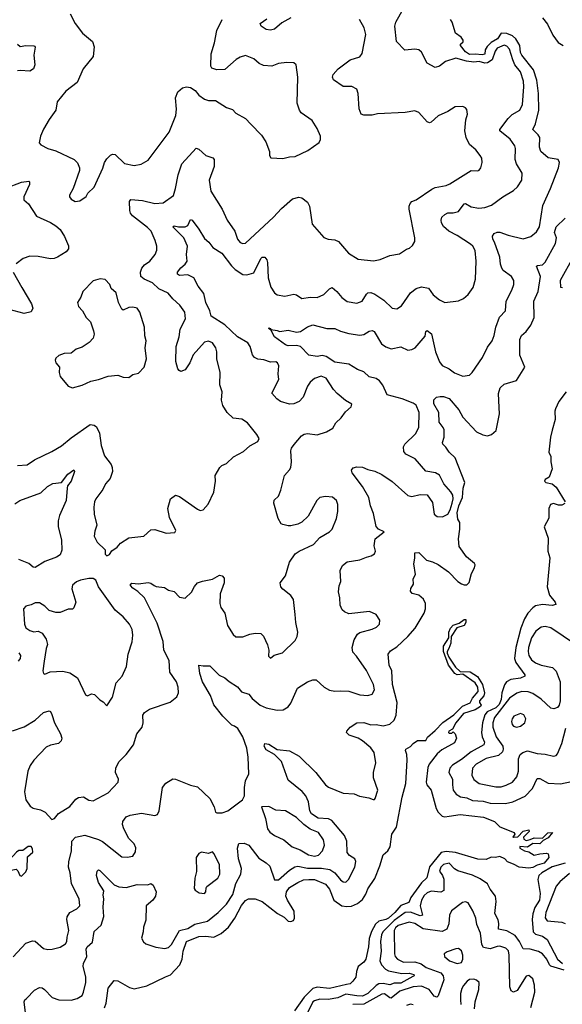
# Model space of a CAD drawing. Extents: x 2133461 to 2293071, y 753526 to 916327.
# Tile 270 of 459: x 2221821 to 2225769, y 858847 to 866013. Entities that reach past the tile are written whole.
import ezdxf

# ---------------------------------------------------------------- set-up
doc = ezdxf.new("R2010")
doc.units = 0

msp = doc.modelspace()

# ---------------------------------------------------------------- linework, layer by layer
at = {"layer": '0CON10XD'}
for points in [[(2221768.1, 860838.1), (2221855, 860866.2), (2221933.5, 860915), (2221995, 860970), (2222035, 860983.3), (2222045, 860977.5), (2222055, 860956.7), (2222075.5, 860895), (2222119.4, 860815), (2222126.9, 860785), (2222124.3, 860765), (2222104.6, 860745.4), (2222045, 860733.6), (2222015, 860718.8), (2221923.6, 860625), (2221897.3, 860585), (2221880.4, 860545), (2221855.6, 860395), (2221865.6, 860335), (2221898.8, 860288.8), (2221918.8, 860275), (2221972.1, 860262.1), (2222006.7, 860245), (2222055, 860193.3), (2222075, 860200), (2222103.6, 860236.4), (2222185, 860288.1), (2222230.2, 860339.8), (2222248.3, 860351.7), (2222285, 860357.8), (2222325, 860334.2), (2222355, 860329.2), (2222464.2, 860385.8), (2222538, 860465), (2222539.2, 860485), (2222519.4, 860535), (2222521.1, 860568.9), (2222544.3, 860615), (2222595.4, 860664.6), (2222650, 860735), (2222674.4, 860815), (2222711.4, 860865), (2222719.4, 860895), (2222717.5, 860952.5), (2222728.9, 860971.1), (2222765, 860994.3), (2222915, 861047.5), (2222964, 861085), (2222975.6, 861115), (2222974.4, 861155), (2222961.5, 861195), (2222913.5, 861265), (2222909.4, 861349.4), (2222870.6, 861425), (2222865, 861486.7), (2222821.8, 861621.8), (2222728.5, 861805), (2222680.8, 861850.8), (2222644.4, 861875), (2222628.1, 861895), (2222627.5, 861905), (2222637.8, 861912.2), (2222685, 861908.6), (2222755, 861917.1), (2222775, 861912.9), (2222798.8, 861895), (2222815, 861887.5), (2222875, 861881.2), (2222905, 861862), (2222945, 861851.2), (2222985, 861811.2), (2223025, 861803.8), (2223072.4, 861847.6), (2223092.2, 861887.8), (2223115, 861914.2), (2223152.1, 861927.9), (2223225, 861942.5), (2223275, 861970), (2223295, 861966.7), (2223309.2, 861949.2), (2223308.6, 861915), (2223280.5, 861835), (2223278.5, 861765), (2223285.7, 861735), (2223315, 861693.3), (2223332.9, 861605), (2223375, 861538.8), (2223395, 861521.2), (2223445, 861521.4), (2223495, 861540.8), (2223535, 861548), (2223576.1, 861546.1), (2223595, 861527.5), (2223625, 861462.5), (2223633.8, 861425), (2223631.7, 861381.7), (2223645, 861367.5), (2223672.1, 861387.9), (2223734, 861405), (2223826, 861495), (2223840, 861525), (2223844.4, 861555), (2223830, 861625), (2223825.5, 861684.5), (2223814.6, 861794.6), (2223795, 861822), (2223735, 861868.8), (2223722, 861885), (2223716, 861915), (2223754.2, 861965), (2223783.1, 862065), (2223825, 862125.8), (2223853.7, 862146.3), (2223960, 862195), (2224006, 862245), (2224076.2, 862285), (2224094, 862305), (2224126.8, 862383.2), (2224136, 862435), (2224136, 862485), (2224126.2, 862515), (2224097.7, 862537.7), (2224045, 862542), (2224005, 862536.2), (2223983.3, 862515), (2223920.3, 862399.7), (2223873, 862357), (2223845, 862342), (2223795, 862330), (2223775, 862328.8), (2223735, 862338.8), (2223723.3, 862345), (2223702.7, 862382.7), (2223669.2, 862495), (2223672.3, 862517.7), (2223705, 862546.7), (2223720.3, 862589.7), (2223747.5, 862695), (2223785, 862736.2), (2223794.3, 862755), (2223798.1, 862795), (2223793.3, 862875), (2223798.9, 862895), (2223818.3, 862921.7), (2223871.2, 862985), (2223892.1, 862997.9), (2223915, 863000.8), (2223985, 862992.2), (2224053.3, 863015), (2224100.5, 863039.5), (2224121.2, 863078.8), (2224160, 863115), (2224190.5, 863159.5), (2224232.5, 863195), (2224237.5, 863215), (2224191.2, 863241.2), (2224131.7, 863291.7), (2224105, 863321.2), (2224050, 863405), (2224015, 863420), (2223965, 863403.1), (2223935.7, 863375), (2223915.7, 863345), (2223884.6, 863265.4), (2223855, 863234.2), (2223815, 863218.1), (2223785.5, 863214.5), (2223720, 863235), (2223691.2, 863255), (2223656.2, 863295), (2223705.7, 863394.3), (2223701.2, 863435), (2223706, 863495), (2223697.5, 863515), (2223685, 863523.3), (2223645, 863522), (2223597.8, 863537.8), (2223555, 863542.1), (2223530, 863555), (2223515.5, 863575), (2223498.8, 863635), (2223481.9, 863661.9), (2223405, 863704.5), (2223312.8, 863792.8), (2223213.8, 863855), (2223204.3, 863895), (2223175.8, 863955), (2223161.7, 864021.7), (2223120, 864075), (2223088, 864135), (2223045, 864157.1), (2222985, 864150.8), (2222970.3, 864160.3), (2222970, 864175), (2222992.9, 864207.1), (2223025.6, 864235), (2223038.6, 864255), (2223035.5, 864304.5), (2223042.7, 864365), (2223014.6, 864425), (2222936.2, 864505), (2222945, 864513.8), (2222975.9, 864505.9), (2223025, 864505.9), (2223045.4, 864514.6), (2223065, 864558.8), (2223075, 864554.2), (2223125, 864490), (2223165, 864420.8), (2223197.5, 864395), (2223226.2, 864355), (2223291.2, 864315), (2223362, 864222), (2223390, 864195), (2223445, 864159.2), (2223475, 864155.6), (2223525, 864170.8), (2223575, 864274.3), (2223585, 864284.3), (2223605, 864284), (2223619.2, 864265), (2223624.4, 864245), (2223629.1, 864135), (2223647.6, 864067.6), (2223675, 864025.8), (2223695, 864010), (2223749.8, 864000.2), (2223815, 864015.8), (2223835, 864010.3), (2223875, 863985.4), (2223935, 863994.6), (2223985, 863991.9), (2224035, 864013.3), (2224075, 864055.6), (2224095, 864063.5), (2224128.5, 864035), (2224165, 863991.9), (2224203, 863963), (2224275, 863951.1), (2224313.8, 863965), (2224343.9, 864016.1), (2224355, 864025.6), (2224375, 864027.5), (2224405, 864016.2), (2224471.6, 863971.6), (2224530, 863915), (2224565, 863909.2), (2224598.8, 863931.2), (2224665.7, 864025), (2224705, 864057.1), (2224745, 864068.9), (2224795, 864060), (2224829.7, 864009.7), (2224875, 863974.3), (2224915, 863954.2), (2225015, 863968), (2225050, 863985), (2225085, 864013.8), (2225120.8, 864065), (2225136.9, 864125), (2225142.5, 864255), (2225134.5, 864334.5), (2225117.1, 864365), (2225100.5, 864380.5), (2225005, 864443.9), (2224943.5, 864473.5), (2224905, 864509.2), (2224890, 864535), (2224886.9, 864555), (2224892.9, 864575), (2224914.2, 864595), (2224935, 864608.2), (2224975, 864607.7), (2225015, 864616.5), (2225055, 864672.5), (2225064.5, 864675.5), (2225105, 864651.8), (2225161.4, 864641.4), (2225204.5, 864645.5), (2225255, 864664.4), (2225336, 864725), (2225415, 864770.8), (2225442.4, 864797.6), (2225474.2, 864845), (2225477, 864897), (2225435, 864963.3), (2225426.7, 864995), (2225429.1, 865075), (2225424.5, 865095), (2225388.9, 865145), (2225314.2, 865205), (2225314.3, 865215), (2225376, 865294), (2225405, 865323.1), (2225459.2, 865355), (2225478.9, 865395), (2225489.2, 865525), (2225486.9, 865565), (2225465.3, 865635), (2225424.7, 865684.7), (2225408.5, 865721.5), (2225385, 865799.5), (2225365, 865821.1), (2225345, 865827.4), (2225294.7, 865805), (2225280.3, 865785), (2225258.2, 865721.8), (2225225, 865700), (2225205, 865697), (2225165, 865708.4), (2225125, 865705.1), (2225070.8, 865710.8), (2224995, 865733.1), (2224920, 865710), (2224876, 865675), (2224845, 865665.8), (2224785, 865697.5), (2224745, 865776.7), (2224725, 865793.8), (2224695, 865799.2), (2224622.4, 865792.4), (2224562.5, 865855), (2224550.6, 865965), (2224558.6, 865995), (2224612.9, 866095)], [(2221775, 859192.5), (2221865, 859291.4), (2221915, 859309.2), (2221935, 859305.8), (2221993.4, 859253.4), (2222025, 859247.1), (2222058.8, 859248.8), (2222115, 859264.4), (2222155, 859286.7), (2222164.2, 859305), (2222165.7, 859335.7), (2222179.5, 859385), (2222163.2, 859465), (2222166.2, 859485), (2222185.3, 859514.7), (2222238.1, 859541.9), (2222258.1, 859565), (2222253.3, 859615), (2222198.8, 859725), (2222188.8, 859805), (2222176.5, 859845), (2222177.9, 859885), (2222198.2, 859965), (2222201.5, 860035), (2222226.4, 860063.6), (2222295, 860077.3), (2222395, 860047.1), (2222425, 860031.8), (2222565, 859920.6), (2222602.5, 859917.5), (2222643.9, 859926.1), (2222665, 859957.5), (2222665.6, 859985.6), (2222654.4, 860014.4), (2222615.6, 860055), (2222578.6, 860125), (2222568.6, 860155), (2222572.1, 860177.9), (2222595, 860210.8), (2222625.4, 860224.6), (2222707.4, 860237.4), (2222805, 860221.9), (2222825, 860230), (2222837.1, 860255), (2222860, 860425), (2222885, 860456.7), (2222935, 860488.8), (2222955, 860486), (2223065, 860442), (2223115, 860430), (2223204, 860345), (2223236.2, 860285), (2223246.4, 860246.4), (2223255, 860241.2), (2223295, 860242), (2223335, 860256.7), (2223442.5, 860335), (2223457.5, 860365), (2223456.2, 860425), (2223464, 860475), (2223487.5, 860525), (2223483.5, 860645), (2223472.7, 860712.7), (2223445.4, 860795), (2223407.8, 860855), (2223385, 860870.8), (2223365, 860879.4), (2223298.5, 860945), (2223235, 861027.5), (2223210, 861095), (2223150.6, 861195), (2223133.1, 861255), (2223125, 861316.7), (2223155, 861310), (2223205, 861312), (2223272, 861242), (2223315, 861222.5), (2223345, 861195.7), (2223405, 861158), (2223435, 861121.4), (2223488.8, 861105), (2223513.8, 861073.8), (2223570.8, 861025), (2223615, 861005.6), (2223695, 860987.5), (2223738.8, 860991.2), (2223775, 861012), (2223795, 861040), (2223841.4, 861148.6), (2223915, 861193.8), (2223955, 861208), (2223978.3, 861208.3), (2224036.2, 861155), (2224075, 861132.5), (2224115, 861126), (2224155, 861130), (2224215, 861127.1), (2224295, 861099.4), (2224355, 861094.4), (2224385, 861105.8), (2224401.9, 861135), (2224395.6, 861175), (2224345, 861276.2), (2224271.7, 861381.7), (2224245, 861410), (2224241.4, 861445), (2224255, 861500), (2224278.8, 861541.2), (2224295.9, 861554.1), (2224385, 861576.9), (2224417.8, 861592.2), (2224440, 861615), (2224442.3, 861642.3), (2224415, 861684), (2224366.8, 861706.8), (2224215, 861690), (2224183.9, 861703.9), (2224167.7, 861717.7), (2224151.7, 861751.7), (2224150.6, 861805), (2224141.2, 861848.8), (2224145.9, 861894.1), (2224158.8, 861925), (2224154, 862005), (2224168.7, 862041.3), (2224205, 862067.5), (2224295, 862083.3), (2224345, 862100.6), (2224378.9, 862111.1), (2224403, 862127), (2224410.8, 862145), (2224400.6, 862185), (2224407.1, 862235), (2224473.8, 862285), (2224432, 862305), (2224415, 862323.8), (2224395, 862420), (2224374.6, 862475), (2224361.1, 862535), (2224315.3, 862615.3), (2224240, 862715), (2224236.2, 862735), (2224248.3, 862751.7), (2224275, 862760), (2224315, 862757.1), (2224355, 862739.4), (2224405, 862727.1), (2224455, 862702.5), (2224532.4, 862652.4), (2224645, 862550), (2224675, 862543.8), (2224735, 862556.7), (2224786.1, 862556.1), (2224825, 862500), (2224835.7, 862415), (2224857.7, 862397.7), (2224896.4, 862396.4), (2224936.5, 862415), (2224952.2, 862445), (2224967, 862495), (2224974, 862525), (2224971.9, 862551.9), (2224957.9, 862577.9), (2224907.5, 862635), (2224875, 862698.8), (2224845.6, 862715.6), (2224775, 862727.1), (2224697.4, 862817.4), (2224631.3, 862851.3), (2224615, 862870), (2224613.3, 862905), (2224624.3, 862925), (2224701.1, 862998.9), (2224724.4, 863045), (2224726.5, 863155), (2224705, 863207.5), (2224685, 863221.8), (2224605, 863254.7), (2224494.3, 863284.3), (2224463.3, 863353.3), (2224440, 863385), (2224415, 863402), (2224364.8, 863414.8), (2224325, 863450.8), (2224278, 863468), (2224215, 863505.9), (2224115, 863520.8), (2224052, 863562), (2224021.6, 863568.4), (2223985, 863562.4), (2223925, 863571.9), (2223865.3, 863635.3), (2223835, 863643.1), (2223775, 863640.7), (2223755, 863647.1), (2223675.6, 863705), (2223651.7, 863751.7), (2223633.8, 863765), (2223635, 863770), (2223645, 863766.7), (2223648.3, 863758.3), (2223695, 863752), (2223715, 863743.3), (2223775, 863753.8), (2223835, 863740), (2223865, 863743.8), (2223915, 863778.8), (2223955, 863792.5), (2224055, 863766.9), (2224115, 863765.7), (2224155, 863745.6), (2224215, 863728.6), (2224296.8, 863716.8), (2224325, 863721.1), (2224365, 863745.5), (2224385, 863750.6), (2224400, 863745), (2224454.7, 863654.7), (2224485, 863631.5), (2224525, 863618.2), (2224595, 863632.2), (2224645, 863607.1), (2224675, 863612.5), (2224698, 863625), (2224770.3, 863709.7), (2224775, 863743.3), (2224785, 863752), (2224816.5, 863726.5), (2224846.7, 863595), (2224875, 863523.8), (2224895, 863497.5), (2224945, 863472.2), (2224985, 863442.5), (2225045, 863420), (2225095, 863427.1), (2225114.2, 863445), (2225188.1, 863555), (2225225, 863631.2), (2225258.9, 863675), (2225273.5, 863715), (2225284.7, 863775.3), (2225312.2, 863847.8), (2225355.8, 863895), (2225360.5, 863965), (2225402.2, 864045), (2225415.6, 864085), (2225415.6, 864115), (2225398.6, 864145), (2225338.8, 864188.8), (2225329.1, 864205), (2225319.4, 864235), (2225314.5, 864285), (2225274.5, 864395), (2225263.3, 864415), (2225262.1, 864437.9), (2225273.6, 864456.4), (2225295, 864466.9), (2225315, 864468.1), (2225375, 864444.5), (2225485, 864418.5), (2225541.2, 864435), (2225581.1, 864468.9), (2225603.6, 864506.4), (2225627.8, 864662.2), (2225683.6, 864785), (2225740.9, 864935), (2225747.5, 864975), (2225739.4, 864995), (2225665, 865008.9), (2225613.4, 865053.4), (2225602.8, 865085), (2225605.9, 865155.9), (2225594.4, 865175), (2225553.5, 865215), (2225574.3, 865255.7), (2225597.9, 865355), (2225595.8, 865475), (2225582.7, 865572.7), (2225559, 865649), (2225473.9, 865755), (2225465.5, 865775), (2225461, 865825), (2225429.7, 865875), (2225405.8, 865895), (2225365, 865913.3), (2225324, 865916), (2225298, 865875), (2225251.6, 865848.4), (2225221.3, 865818.7), (2225208.8, 865795), (2225205, 865762.5), (2225185, 865756.7), (2225135, 865763.2), (2225095, 865760.8), (2225065, 865779.4), (2225028.6, 865825), (2225028.8, 865835), (2225048, 865852), (2225047.3, 865865), (2225032.9, 865885), (2224992.5, 865915), (2224968.8, 865995), (2224955.7, 866015.7)], [(2222189.4, 866055), (2222226.2, 865986.2), (2222278, 865915), (2222352, 865855), (2222363.8, 865815), (2222355.8, 865745), (2222283.4, 865656.6), (2222240, 865555), (2222157.9, 865492.1), (2222094, 865415), (2222084, 865355), (2222035, 865286.7), (2221995, 865216.7), (2221972.5, 865165), (2221963.6, 865116.4), (2221975, 865103.3), (2222027, 865077), (2222085, 865058.6), (2222218.8, 864995), (2222242, 864972), (2222257.1, 864935), (2222257.1, 864915), (2222210, 864785), (2222183.6, 864736.4), (2222183.3, 864725), (2222195, 864707.5), (2222225, 864690), (2222260, 864695), (2222305, 864727.5), (2222318, 864752), (2222363.8, 864795), (2222426.6, 864933.4), (2222439.2, 864975), (2222455, 865001.2), (2222482.3, 865027.7), (2222496.4, 865033.6), (2222515, 865031.2), (2222585, 864965.8), (2222655, 864952.5), (2222705, 864960.8), (2222755, 864991.2), (2222909.5, 865195), (2222957.5, 865315), (2222962.7, 865362.7), (2222954.2, 865445), (2222971.3, 865488.7), (2223005, 865518), (2223035, 865525.8), (2223065, 865520), (2223097, 865497), (2223125, 865464), (2223165, 865436), (2223195, 865426), (2223245, 865424), (2223325, 865373.8), (2223370.7, 865360.7), (2223392.7, 865332.7), (2223464.1, 865294.1), (2223503.2, 865253.2), (2223581.7, 865171.7), (2223612, 865125), (2223640, 865055), (2223640, 865025), (2223648.3, 865008.3), (2223735, 865003.8), (2223784.2, 865015.8), (2223825, 865018), (2223917.6, 865062.4), (2223999.3, 865120.7), (2224009.3, 865140.7), (2224008.8, 865165), (2223985, 865222.5), (2223948.7, 865278.7), (2223868.8, 865335), (2223856.2, 865355), (2223840.6, 865405), (2223844.4, 865595), (2223833.3, 865685), (2223815, 865700), (2223765, 865701.2), (2223705, 865694.3), (2223655, 865675.7), (2223595, 865680), (2223563.8, 865695), (2223525, 865729.2), (2223465, 865752), (2223425, 865740), (2223397.4, 865722.6), (2223315, 865650.8), (2223255, 865648), (2223220.3, 865660.3), (2223212.5, 865675), (2223214.4, 865765), (2223239.2, 865845), (2223254.6, 865935.4), (2223294, 866015)], [(2222972.9, 863472.9), (2222957.8, 863525), (2222959.6, 863635), (2222981.8, 863705), (2222988.7, 863761.3), (2223026.5, 863835), (2223021.8, 863885), (2222985.4, 863935), (2222935, 863980.9), (2222902.6, 864022.6), (2222834.8, 864054.8), (2222788.3, 864098.3), (2222727.5, 864125), (2222702.9, 864145), (2222699.4, 864175), (2222710.6, 864205), (2222729.8, 864230.2), (2222768.6, 864255), (2222806.7, 864305), (2222818.5, 864335), (2222818.2, 864365), (2222807.4, 864407.4), (2222777.8, 864475), (2222751.9, 864501.9), (2222641.4, 864585), (2222626.7, 864605), (2222622.5, 864625), (2222619.5, 864690.5), (2222630, 864705), (2222715, 864696.5), (2222805.6, 864675.6), (2222865, 864680), (2222939.2, 864735), (2222956.1, 864783.9), (2222973.6, 864885), (2223001.1, 864965), (2223105, 865077.5), (2223125, 865071.2), (2223175, 865024), (2223227, 865007), (2223237, 864997), (2223235.7, 864945), (2223200, 864845), (2223212.9, 864765), (2223294.3, 864635), (2223330, 864555), (2223387.1, 864475), (2223406.9, 864415), (2223425, 864390.8), (2223445, 864384.3), (2223465, 864387.5), (2223667.8, 864575), (2223725, 864639.4), (2223805, 864710.6), (2223851.7, 864721.7), (2223875, 864715.8), (2223914.4, 864684.4), (2223928.9, 864655), (2223948, 864525), (2224035, 864428.8), (2224065, 864416.2), (2224115, 864412), (2224139.7, 864399.7), (2224214.6, 864314.6), (2224285, 864270.8), (2224395, 864257.5), (2224445, 864267.5), (2224515, 864297.5), (2224585, 864310), (2224635, 864343.3), (2224658.3, 864351.7), (2224679.5, 864370.5), (2224695, 864400), (2224696, 864425), (2224655.6, 864635), (2224654.4, 864655), (2224662.9, 864675), (2224675, 864689.2), (2224705, 864702), (2224819.2, 864780.8), (2224845, 864791.2), (2224925, 864805.7), (2224951.4, 864818.6), (2225105, 864916.7), (2225155, 864912.5), (2225165, 864917.5), (2225175.9, 864934.1), (2225186.7, 864975), (2225182.5, 865005), (2225172.5, 865025), (2225138.8, 865065), (2225093.8, 865103.8), (2225068.6, 865155), (2225059.2, 865205), (2225066.7, 865285), (2225080, 865325), (2225075, 865360), (2225065, 865372.5), (2225045, 865382.5), (2224990.5, 865379.5), (2224935, 865344), (2224865, 865312.5), (2224815, 865267.1), (2224802.3, 865262.3), (2224785, 865269.2), (2224725, 865338), (2224695, 865350), (2224625, 865337.5), (2224425, 865327.1), (2224385, 865317.5), (2224325, 865318), (2224305, 865326.7), (2224290, 865365), (2224283.3, 865475), (2224275, 865508), (2224237.6, 865527.6), (2224175, 865528), (2224105, 865576.7), (2224098.1, 865595), (2224101.4, 865615), (2224138.6, 865655), (2224225, 865720.6), (2224295, 865744.2), (2224312.2, 865767.8), (2224340, 865905), (2224326.9, 865955), (2224294.5, 866014.5)], [(2223794.1, 866025.9), (2223729.2, 865990.8), (2223675, 865944.3), (2223645, 865937.1), (2223615, 865941.1), (2223577.1, 865965), (2223572, 865985), (2223619.7, 866020.3)], [(2225625, 866026.2), (2225660.9, 865980.9), (2225700.9, 865900.9), (2225737.9, 865847.9), (2225775, 865826.2)], [(2221804.5, 865834.5), (2221825, 865819.2), (2221865, 865825.6), (2221923.6, 865823.6), (2221931.7, 865821.7), (2221933.6, 865813.6), (2221923.1, 865755), (2221932, 865685), (2221920.8, 865655), (2221895, 865639.4), (2221825, 865644.3), (2221805, 865640)], [(2221721.7, 864788.3), (2221835, 864831.9), (2221887.5, 864837.5), (2221893.3, 864833.3), (2221892.5, 864815), (2221850.8, 864725), (2221851.2, 864701.2), (2221885, 864674), (2221944, 864584), (2222045, 864537.9), (2222085, 864513.3), (2222115, 864485.7), (2222146.9, 864435), (2222177.2, 864367.2), (2222177.1, 864345), (2222160, 864325), (2222096.2, 864285), (2222072.5, 864275), (2222046.6, 864273.4), (2221955, 864289.5), (2221895, 864293.3), (2221845.6, 864274.4), (2221795, 864236.7)], [(2221870, 858890), (2221928.9, 858951.1), (2221965, 858970.6), (2221985, 858966.9), (2222002.5, 858955), (2222057.9, 858897.9), (2222105, 858880), (2222195, 858876.7), (2222240.7, 858889.3), (2222275, 858912.5), (2222286.5, 858935), (2222302.9, 859005), (2222301.8, 859045), (2222283.1, 859125), (2222286.5, 859145), (2222310.4, 859195), (2222305, 859248.8), (2222312.9, 859265), (2222350.7, 859299.3), (2222363.4, 859376.6), (2222415, 859422.9), (2222433.9, 859486.1), (2222429.1, 859555), (2222434.5, 859614.5), (2222428, 859642), (2222433.6, 859673.6), (2222394.5, 859735), (2222381.2, 859785), (2222385, 859817.5), (2222395, 859826), (2222405, 859820.6), (2222507.9, 859717.9), (2222542.1, 859702.1), (2222595, 859698.1), (2222675, 859718.6), (2222753, 859717), (2222775, 859726.2), (2222793.3, 859715), (2222814.4, 859665), (2222809.5, 859635), (2222791.1, 859605), (2222742.5, 859565), (2222739.4, 859460.6), (2222721.9, 859408.1), (2222720.9, 859375), (2222708.7, 859328.7), (2222722.1, 859302.1), (2222738.3, 859288.3), (2222812.5, 859262.5), (2222876.9, 859253.1), (2222905, 859261.5), (2222925, 859281.5), (2222984.6, 859385.4), (2223045, 859399.4), (2223095, 859430.2), (2223187.1, 859452.9), (2223265, 859514.5), (2223325, 859576.4), (2223372.8, 859647.2), (2223393.1, 859726.9), (2223430.5, 859795), (2223435.8, 859835.8), (2223412.3, 859905), (2223406.9, 859985), (2223415, 860017.5), (2223455, 860021.4), (2223489.2, 860005), (2223561.7, 859911.7), (2223615, 859876.9), (2223641.7, 859851.7), (2223675, 859754.2), (2223705, 859754.5), (2223785, 859824.7), (2223823.2, 859846.8), (2223845, 859851.6), (2223915, 859839.2), (2224017.3, 859837.3), (2224077.9, 859827.9), (2224114.3, 859804.3), (2224155, 859753.3), (2224175, 859740), (2224195, 859735.8), (2224213.1, 859755), (2224258.9, 859845), (2224267.6, 859887.6), (2224258.8, 859905), (2224219.7, 859929.7), (2224202.7, 859952.7), (2224200.6, 860035), (2224185.5, 860075), (2224091.1, 860185), (2224067.8, 860197.8), (2223991.7, 860201.7), (2223943.7, 860233.7), (2223932, 860255), (2223922.1, 860322.1), (2223904.1, 860365), (2223876.9, 860396.9), (2223775, 860479.7), (2223726.9, 860615), (2223675.4, 860665.4), (2223615, 860699.1), (2223600.7, 860725), (2223605.5, 860744.5), (2223635, 860740.9), (2223695, 860702.9), (2223785, 860692.7), (2223853.9, 860653.9), (2223975.6, 860535), (2224045, 860445.8), (2224068.7, 860428.7), (2224175, 860384.5), (2224255, 860379.2), (2224293, 860363), (2224361.2, 860351.2), (2224393, 860337), (2224402.5, 860337.5), (2224407.5, 860345), (2224425.8, 860405), (2224394.2, 860495), (2224394.2, 860535), (2224412.5, 860605), (2224399.1, 860679.1), (2224375.5, 860715), (2224315.6, 860765.6), (2224285, 860784.6), (2224218, 860805), (2224200, 860825), (2224201.2, 860835), (2224226, 860865), (2224275, 860895.6), (2224325, 860899.5), (2224375, 860882.2), (2224415, 860883.5), (2224465, 860873.5), (2224513.8, 860886.2), (2224545.4, 860914.6), (2224559.3, 860950.7), (2224567.6, 861045), (2224533.3, 861175), (2224528.4, 861275), (2224510.4, 861315), (2224502.9, 861395), (2224519.1, 861420.9), (2224565, 861449.2), (2224645, 861524.3), (2224697.8, 861585), (2224764.5, 861695), (2224774.3, 861725), (2224772.9, 861765), (2224758.6, 861795), (2224725, 861824.2), (2224676.8, 861836.8), (2224664.2, 861855), (2224667, 861873), (2224685.8, 861905), (2224683.8, 861945), (2224700, 861975), (2224687.9, 862052.1), (2224697.1, 862095), (2224697, 862133), (2224725, 862136.2), (2224780.4, 862080.4), (2224825, 862068.9), (2224865, 862049.1), (2224941.5, 861995), (2225010, 861925), (2225035, 861907.1), (2225055, 861899.1), (2225075, 861899.4), (2225091.8, 861918.2), (2225108.2, 861981.8), (2225131.2, 862025), (2225135.4, 862045), (2225130.8, 862055), (2225073, 862103), (2225019.8, 862179.8), (2225013.6, 862235), (2225024.3, 862305), (2225024.3, 862354.3), (2225007.8, 862377.7), (2225004.6, 862425), (2225017.2, 862475), (2225042.4, 862535), (2225047.9, 862605), (2225058.7, 862645), (2224988.9, 862825), (2224945.2, 862865), (2224922.6, 862902.6), (2224898.9, 862925), (2224896.5, 862935), (2224908.4, 862975), (2224908.8, 863028.8), (2224903.2, 863045), (2224872.1, 863085), (2224870, 863155), (2224835, 863217.5), (2224833.6, 863246.4), (2224853, 863267), (2224879.5, 863270.5), (2224905, 863271.4), (2224945, 863257.1), (2225016.5, 863175), (2225045, 863120.8), (2225145, 863014), (2225191.2, 862991.2), (2225224.1, 862984.1), (2225255, 862994), (2225286.9, 863023.1), (2225312, 863145), (2225310.7, 863190.7), (2225303.9, 863293.9), (2225316, 863335), (2225345, 863361.4), (2225435, 863388), (2225495.6, 863485), (2225461.1, 863571.1), (2225459.4, 863685), (2225472.5, 863715), (2225505, 863742.9), (2225540.5, 863789.5), (2225564.7, 863845), (2225560.8, 863965), (2225592.9, 864035), (2225610, 864145), (2225581.1, 864218.9), (2225587.5, 864225), (2225625, 864230), (2225645, 864248.5), (2225719.2, 864385), (2225726.2, 864425), (2225712.9, 864465), (2225725, 864506), (2225790, 864570)], [(2225848.8, 864285), (2225754, 864115), (2225756.7, 864066.7), (2225770, 864065)], [(2221774, 864175), (2221836.7, 864063.3), (2221907.5, 863945), (2221916, 863915), (2221905, 863887.5), (2221855, 863875.8), (2221745, 863903.5)], [(2222205, 863333.3), (2222275, 863354), (2222337.9, 863382.1), (2222395, 863394.4), (2222465, 863420), (2222535, 863426.2), (2222575, 863411.2), (2222615, 863410), (2222645, 863430), (2222685, 863440), (2222726.2, 863485), (2222743.8, 863545), (2222734, 863625), (2222740.8, 863675), (2222732.3, 863712.3), (2222728.8, 863775), (2222695.8, 863885.8), (2222675, 863913.3), (2222645, 863920.8), (2222615, 863919.2), (2222575, 863898.8), (2222565, 863906.2), (2222540.8, 863955), (2222524, 864025), (2222487.7, 864057.7), (2222476.1, 864086.1), (2222443, 864123), (2222406.4, 864126.4), (2222355, 864113.3), (2222281.2, 864035), (2222266.2, 863995), (2222241.2, 863955), (2222248.8, 863925), (2222278, 863895), (2222305.7, 863845.7), (2222336, 863815), (2222359.1, 863749.1), (2222364.3, 863725), (2222357.1, 863695), (2222326.8, 863663.2), (2222275, 863630), (2222232.5, 863615), (2222195, 863586.7), (2222145, 863583.3), (2222105, 863570), (2222085, 863550), (2222080, 863535), (2222083.3, 863515), (2222112, 863485), (2222108, 863445), (2222115, 863417.5), (2222175, 863346.7), (2222205, 863333.3)], [(2221805, 862770), (2221876.6, 862773.4), (2221928.9, 862811.1), (2222055, 862870), (2222125, 862911.5), (2222195, 862970), (2222335, 863066), (2222362.3, 863062.3), (2222379.7, 863049.7), (2222402.5, 863005), (2222413.5, 862915), (2222438.3, 862838.3), (2222485.8, 862775), (2222494.3, 862754.3), (2222495.7, 862725), (2222479.2, 862675), (2222445, 862636), (2222425.8, 862595), (2222375, 862526), (2222365.8, 862505), (2222360, 862465), (2222364.2, 862415), (2222382.5, 862335), (2222368.3, 862291.7), (2222364.2, 862255), (2222385, 862210), (2222443.3, 862155), (2222444, 862124), (2222455, 862112.5), (2222475, 862120), (2222492.3, 862147.7), (2222531.2, 862175), (2222555.6, 862204.4), (2222615, 862242), (2222725, 862253.3), (2222775, 862301.2), (2222805, 862302), (2222886.4, 862276.4), (2222949.3, 862280.7), (2222956.7, 862295), (2222911.2, 862391.2), (2222898, 862455), (2222917.5, 862525), (2222955, 862552.5), (2222985, 862543.3), (2223115, 862451.2), (2223135, 862442), (2223155, 862446.7), (2223192.3, 862487.7), (2223234, 862575), (2223245.8, 862655), (2223242.9, 862697.1), (2223277.5, 862755), (2223291.3, 862768.7), (2223325.8, 862784.2), (2223377.7, 862832.3), (2223448.8, 862871.2), (2223495, 862911.2), (2223555, 862943.3), (2223563.3, 862965), (2223546.7, 862995), (2223478.3, 863078.3), (2223437.5, 863105), (2223375, 863114.2), (2223330.8, 863155), (2223298.9, 863205), (2223288.6, 863245), (2223294, 863305), (2223278.6, 863355), (2223279.4, 863445), (2223256, 863545), (2223256, 863595), (2223247.5, 863625), (2223225, 863660.8), (2223195, 863674.4), (2223165, 863666.9), (2223083.6, 863575), (2223059.6, 863515), (2223025.8, 863465), (2222994, 863454), (2222980.5, 863460.5), (2222972.9, 863472.9)], [(2225796.1, 863303.9), (2225744.4, 863235), (2225719.4, 863180.6), (2225714.5, 863164.5), (2225717.2, 863102.8), (2225695.5, 863025.5), (2225682.7, 862975), (2225671.9, 862865), (2225685.6, 862835), (2225685.6, 862795), (2225695.7, 862745), (2225672.5, 862685), (2225643.6, 862666.4), (2225640, 862655), (2225650, 862645), (2225694.2, 862634.2), (2225725, 862610), (2225790.8, 862505)], [(2221785, 862489.4), (2221822, 862515), (2221975, 862570.8), (2222024.5, 862615.5), (2222062.1, 862637.9), (2222125.8, 862644.2), (2222170.8, 862705), (2222215, 862736.7), (2222219.2, 862725), (2222195.6, 862655), (2222170, 862620), (2222167.5, 862605), (2222158.9, 862515), (2222110, 862405), (2222102.2, 862365), (2222102.5, 862325), (2222126.7, 862225), (2222127.5, 862152.5), (2222115, 862118.8), (2222089.1, 862100.9), (2222005, 862070), (2221935, 862026.2), (2221918.3, 862028.3), (2221887.5, 862055), (2221815.5, 862085.5)], [(2225788, 862492), (2225765, 862480.8), (2225740.4, 862480.4), (2225705, 862491.2), (2225682.5, 862485), (2225670, 862455), (2225670, 862385), (2225637, 862323), (2225665, 862240), (2225664.2, 862145), (2225677.8, 862097.8), (2225659.6, 861885), (2225676.2, 861825), (2225717.1, 861775), (2225723, 861757), (2225695, 861750.8), (2225625, 861757.8), (2225575, 861746.4), (2225555, 861733.3), (2225517.1, 861692.9), (2225493, 861653), (2225466.5, 861585), (2225430.2, 861445), (2225422.1, 861365), (2225430.3, 861335), (2225496.9, 861245), (2225497.5, 861235), (2225465, 861220.9), (2225395, 861212.4), (2225362.5, 861195), (2225347.6, 861172.4), (2225329.6, 861115), (2225324.2, 861065), (2225309.4, 861030.6), (2225284.7, 861005.2), (2225222.9, 860975), (2225206.2, 860955), (2225188.9, 860895), (2225180.6, 860825), (2225184.8, 860795), (2225202.4, 860755), (2225199.1, 860735), (2225105, 860686), (2225035, 860629.8), (2224971.2, 860588.8), (2224950, 860565), (2224943.9, 860535), (2224971.1, 860485), (2224969.1, 860445), (2224975.3, 860405.3), (2224997, 860377), (2225028, 860358), (2225075, 860349.2), (2225115, 860330.6), (2225193.3, 860325), (2225245, 860310.9), (2225355, 860308.7), (2225409.9, 860320.1), (2225498.9, 860361.1), (2225553.1, 860416.9), (2225585, 860490.5), (2225605, 860490), (2225665.9, 860455.9), (2225755, 860452.4), (2225835, 860470)], [(2222455, 861020), (2222497.3, 861082.7), (2222522.1, 861187.9), (2222567.5, 861235), (2222597.5, 861305), (2222610, 861395), (2222640.8, 861485), (2222645.6, 861534.4), (2222640, 861575), (2222620.8, 861615), (2222575, 861667.5), (2222515, 861716), (2222394, 861885), (2222375, 861933.3), (2222355, 861945.7), (2222325, 861946.9), (2222265, 861934.3), (2222235, 861922.9), (2222205, 861898.8), (2222200.3, 861870.3), (2222230, 861775), (2222216.5, 861733.5), (2222205, 861723.8), (2222174, 861724), (2222115, 861700), (2222085, 861697.8), (2222035, 861713.1), (2222005.3, 861745.3), (2221965, 861769.4), (2221935, 861770.4), (2221904.1, 861754.1), (2221865, 861746), (2221849.2, 861725), (2221855.5, 861615), (2221867.1, 861587.1), (2221895, 861567.1), (2221925, 861557.5), (2221955, 861562.9), (2221985, 861549.4), (2222014.4, 861505), (2222024.2, 861465), (2222013.4, 861436.6), (2221998.5, 861345), (2221990, 861275), (2221993.9, 861253.9), (2222005, 861250), (2222043.9, 861266.1), (2222135, 861273.1), (2222185, 861260.6), (2222242.5, 861222.5), (2222300.7, 861100.7), (2222315, 861092.5), (2222343.6, 861106.4), (2222365, 861102.5), (2222403.6, 861063.6), (2222429.3, 861049.3), (2222455, 861020)], [(2222438.3, 858821.7), (2222450, 858855), (2222464.2, 858965.8), (2222509.3, 859020.7), (2222535, 859018.6), (2222619.8, 858969.8), (2222655, 858960.9), (2222746.9, 858983.1), (2222882.1, 859047.9), (2222917.6, 859062.4), (2222985.6, 859134.4), (2223002.6, 859175), (2223010, 859235), (2223035.7, 859305), (2223125, 859342), (2223175, 859343.5), (2223235, 859335.3), (2223287.5, 859362.5), (2223341.5, 859408.5), (2223386.7, 859475), (2223435, 859567.5), (2223465, 859601.9), (2223485, 859614.3), (2223534.4, 859615.6), (2223585, 859596.8), (2223697.9, 859507.9), (2223745, 859481.2), (2223775, 859453.1), (2223795, 859450.6), (2223813.3, 859456.7), (2223821.5, 859475), (2223818.2, 859525), (2223769.3, 859605), (2223758.2, 859635), (2223761.5, 859665), (2223785, 859698.2), (2223844.2, 859735), (2223885, 859752.3), (2223924.6, 859754.6), (2223965.2, 859755.2), (2224045, 859722.5), (2224074.6, 859685), (2224106.9, 859605), (2224165, 859564.7), (2224201.7, 859558.3), (2224235, 859562.2), (2224277.8, 859582.2), (2224315, 859610.8), (2224340.4, 859649.6), (2224355, 859687.5), (2224405, 859763.3), (2224442.2, 859855), (2224466.2, 859935), (2224500, 859965), (2224517.3, 859992.7), (2224528, 860085), (2224562.4, 860137.6), (2224604.4, 860355), (2224630.8, 860455), (2224640.4, 860625), (2224638.8, 860665), (2224627.1, 860695), (2224630, 860705), (2224665.2, 860724.8), (2224685, 860746.4), (2224715, 860767.9), (2224775, 860767.5), (2224787.5, 860792.5), (2224845, 860840), (2224900.9, 860899.1), (2224979.4, 860955), (2225041.9, 861018.1), (2225098.2, 861041.8), (2225115.4, 861075), (2225157.1, 861122.9), (2225155.3, 861155.3), (2225136.2, 861186.2), (2225045, 861249.4), (2225005, 861244.1), (2224987.7, 861255), (2224940.3, 861315), (2224904.2, 861415), (2224905.4, 861455), (2224942.9, 861515), (2224944.2, 861555), (2224955, 861585.4), (2224975, 861606.8), (2225017.8, 861622.3), (2225055, 861646.8), (2225067.4, 861647.4), (2225066, 861625), (2225056.1, 861605), (2225002.2, 861587.7), (2224960.6, 861525), (2224957.8, 861475), (2224942.9, 861437.1), (2224931.8, 861415), (2224932.2, 861402.2), (2224943.4, 861373.4), (2224991.3, 861301.3), (2225025, 861270), (2225097.7, 861267.7), (2225153.2, 861233.2), (2225188.5, 861175), (2225204.1, 861115), (2225197, 861093), (2225166.4, 861055), (2225165.6, 861045), (2225178.8, 861025), (2225174.3, 861015), (2225135, 860990.4), (2225050, 860965), (2224995, 860897.1), (2224969.3, 860850.7), (2224942.5, 860835), (2224940, 860825), (2224945, 860820), (2224965, 860820), (2224975, 860830), (2224990, 860815), (2225000, 860785), (2224985, 860750), (2224891.7, 860698.3), (2224859.1, 860670.9), (2224800, 860595), (2224790.3, 860569.7), (2224778.8, 860465), (2224783.8, 860445), (2224813.8, 860405), (2224852, 860272), (2224865.6, 860245), (2224895, 860217.5), (2224915, 860210.9), (2224945, 860216.2), (2225025, 860228.8), (2225195, 860209.6), (2225275, 860178.6), (2225315, 860140), (2225418.3, 860098.3), (2225422.5, 860085), (2225410, 860065), (2225415, 860063.3), (2225445, 860067.5), (2225485, 860107.5), (2225526.4, 860116.4), (2225527.5, 860105), (2225486.2, 860065), (2225490, 860050), (2225505, 860040), (2225535, 860045.7), (2225565, 860060), (2225624.4, 860055.6), (2225664.6, 860095.4), (2225696.7, 860096.7), (2225665, 860060), (2225629.7, 860040.3), (2225605, 860014.3), (2225555, 860017.1), (2225515, 859990), (2225460, 859995), (2225460, 859985), (2225493.9, 859963.9), (2225525, 859957.5), (2225565, 859932.5), (2225605, 859942.5), (2225655, 859946.7), (2225665, 859942.5), (2225670.8, 859915), (2225637.5, 859875), (2225585, 859860), (2225555, 859842.4), (2225525, 859839.1), (2225455, 859846.7), (2225415, 859867.5), (2225370, 859885), (2225350, 859905), (2225315, 859922.5), (2225283.6, 859916.4), (2225250.7, 859919.3), (2225215, 859902.5), (2225155, 859903.1), (2224992.6, 859952.6), (2224925, 859959.3), (2224888.3, 859951.7), (2224802.5, 859847.5), (2224783, 859767), (2224745, 859732.5), (2224667.9, 859625), (2224651.7, 859588.3), (2224594.5, 859565.5), (2224551.1, 859515), (2224505, 859474.8), (2224485, 859463.9), (2224435, 859451.7), (2224409.6, 859430.4), (2224381.7, 859378.3), (2224363.4, 859326.6), (2224358.9, 859265), (2224340.6, 859175), (2224325, 859154), (2224285, 859122.5), (2224271.2, 859085), (2224266.2, 859045), (2224244, 859015), (2224225, 858995.8), (2224198.1, 858991.9), (2224075, 858963.1), (2223985, 858971.6), (2223955, 858961.6), (2223891.1, 858898.9), (2223821.1, 858798.9)], [(2225865, 861466.7), (2225685, 861586.4), (2225645, 861597.9), (2225615, 861591.8), (2225576.6, 861563.4), (2225545, 861514.4), (2225523.6, 861443.6), (2225520, 861415), (2225524.7, 861385), (2225545.5, 861355), (2225575, 861333.2), (2225615, 861315.4), (2225697.8, 861297.8), (2225725, 861272), (2225752.7, 861195), (2225753.5, 861055), (2225746.7, 861025), (2225733.4, 861006.6), (2225707.3, 860997.3), (2225685, 861002.2), (2225615, 861067.5), (2225555, 861108.5), (2225520.8, 861120.9), (2225475, 861124.8), (2225438.6, 861111.4), (2225386, 861075), (2225275.2, 860935), (2225263.4, 860895), (2225263.6, 860863.6), (2225288.9, 860795), (2225335.4, 860725), (2225338.9, 860705), (2225334.2, 860685.8), (2225305, 860659.3), (2225215, 860635.2), (2225142.2, 860595), (2225115.5, 860565), (2225110.4, 860515), (2225125, 860484.3), (2225165, 860455.5), (2225285, 860430), (2225325, 860431.3), (2225361.5, 860441.5), (2225406.1, 860463.9), (2225437, 860503), (2225450.4, 860545), (2225450.4, 860635), (2225463.5, 860665), (2225480.8, 860679.2), (2225515, 860693.1), (2225585, 860672.7), (2225645, 860668.5), (2225705, 860652.5), (2225725, 860658.8), (2225735, 860670), (2225765.5, 860745), (2225795, 860856.7)], [(2221814.3, 861405), (2221827.5, 861385), (2221825.7, 861365), (2221810.6, 861345)], [(2225435, 860865.6), (2225465, 860871.1), (2225495.8, 860895), (2225504.3, 860925), (2225489.2, 860955), (2225465, 860964.4), (2225417.1, 860945), (2225403.5, 860925), (2225399.5, 860905), (2225404.4, 860885), (2225415, 860872.9), (2225435, 860865.6)], [(2223965, 859925.3), (2223995, 859932.7), (2224025, 859964.3), (2224038.2, 860005), (2224030.5, 860045), (2223995, 860098.9), (2223935, 860122.1), (2223888.5, 860155), (2223835, 860206.4), (2223755, 860255.6), (2223685, 860260), (2223635, 860286.7), (2223580, 860285), (2223609.1, 860199.1), (2223623.5, 860125), (2223640.5, 860100.5), (2223675, 860075.6), (2223744.1, 860044.1), (2223804.2, 859994.2), (2223862.6, 859972.6), (2223921.4, 859935), (2223965, 859925.3)], [(2221835, 859780), (2221865, 859812.5), (2221875.3, 859834.7), (2221878.3, 859921.7), (2221916.2, 859955), (2221915, 859980), (2221905, 859996.2), (2221884.2, 859995.8), (2221845, 859967.5), (2221815, 859966.7), (2221797.5, 859955), (2221725.8, 859875), (2221717.5, 859855), (2221716, 859835), (2221722.7, 859822.7), (2221735, 859819.2), (2221795, 859831.2), (2221808.1, 859818.1), (2221822.5, 859785), (2221835, 859780)], [(2223165, 859654.5), (2223175.6, 859665), (2223177.5, 859695), (2223183.8, 859705), (2223263.8, 859765), (2223278.1, 859795), (2223274.4, 859865), (2223235, 859946.2), (2223225, 859956.2), (2223195, 859946.2), (2223145, 859953.8), (2223125.8, 859944.2), (2223105.8, 859915), (2223108.5, 859815), (2223094.4, 859765), (2223090.7, 859690.7), (2223097, 859677), (2223128.3, 859658.3), (2223165, 859654.5)], [(2225783.3, 859096.7), (2225685.4, 859125.4), (2225675, 859135.8), (2225656.9, 859176.9), (2225625, 859215.4), (2225595, 859231.4), (2225535, 859249.1), (2225485, 859250.5), (2225458, 859305), (2225425, 859347.1), (2225365, 859381.6), (2225305, 859394.2), (2225307.3, 859435), (2225301.9, 859461.9), (2225278.5, 859508.5), (2225286.9, 859595), (2225284, 859635), (2225244.8, 859684.8), (2225224.7, 859724.7), (2225171.5, 859761.5), (2225115, 859786.6), (2225008, 859818), (2224984.2, 859834.2), (2224946.2, 859875), (2224905, 859865.2), (2224884.7, 859845), (2224876.3, 859816.3), (2224898.2, 859785), (2224907.1, 859757.1), (2224906.3, 859675), (2224885, 859663), (2224815, 859671.6), (2224785, 859657.9), (2224765, 859639.7), (2224745.2, 859605), (2224734.2, 859565), (2224753.1, 859495), (2224735, 859491.1), (2224665, 859518.2), (2224625, 859515.8), (2224545, 859457.9), (2224463.4, 859375), (2224452.9, 859352.9), (2224446.2, 859305), (2224450.4, 859235), (2224442, 859165), (2224453.4, 859135), (2224483.1, 859103.1), (2224505, 859090.5), (2224601.5, 859071.5), (2224655, 859073.4), (2224688, 859065), (2224690.8, 859055), (2224680.9, 859049.1), (2224595, 859001.6), (2224545, 859001.1), (2224515, 858988.6), (2224465, 858998), (2224433.9, 858996.1), (2224415, 858985.2), (2224355, 858925.2), (2224315, 858907.6), (2224275, 858908), (2224195, 858922.1), (2224135, 858893.5), (2224065, 858882.3), (2224005, 858885.9), (2223965, 858871.8), (2223955, 858864.4), (2223916.2, 858785)], [(2225790.4, 859875), (2225695, 859846.8), (2225619.6, 859805), (2225598.2, 859785), (2225591.3, 859755), (2225607.6, 859655), (2225604.2, 859605), (2225568.4, 859551.6), (2225553.7, 859505), (2225549.4, 859465), (2225558.2, 859375), (2225575, 859357.1), (2225625, 859342.7), (2225658, 859318), (2225735, 859175.6), (2225769.2, 859145)], [(2225820.3, 859799.7), (2225750.4, 859739.6), (2225723.5, 859706.5), (2225649.5, 859515), (2225645, 859477.5), (2225660, 859455), (2225765.4, 859445.4), (2225788.8, 859435)], [(2225540.4, 858825), (2225568.5, 858935), (2225566.1, 858986.1), (2225555, 859033.3), (2225525, 859056.2), (2225505, 859052), (2225440.9, 858949.1), (2225415, 858936), (2225398, 858945), (2225387.5, 858975), (2225382.8, 859205), (2225376.4, 859236.4), (2225359.2, 859255), (2225315, 859270.8), (2225295, 859269.2), (2225245, 859250.4), (2225195, 859260), (2225183, 859283), (2225173.3, 859365), (2225148.3, 859428.3), (2225140, 859475), (2225118.8, 859528.8), (2225085, 859586.2), (2225065, 859594), (2225042.1, 859587.9), (2224962.4, 859527.6), (2224948.1, 859495), (2224942.4, 859432.4), (2224929.6, 859395), (2224895, 859376.3), (2224756.4, 859396.4), (2224697.1, 859435), (2224655, 859445.6), (2224575, 859422.2), (2224554.7, 859405), (2224544.7, 859385), (2224548, 859215), (2224553.9, 859195), (2224569.6, 859175), (2224613.8, 859155), (2224695, 859155.8), (2224741.9, 859141.9), (2224777.8, 859115), (2224885, 859077.5), (2224903.2, 859055), (2224906, 859025), (2224865, 858908.6), (2224855, 858900.6), (2224836.1, 858906.1), (2224800.4, 858955), (2224745, 858979), (2224685, 858973.8), (2224587.2, 858942.8), (2224525, 858892.5), (2224515, 858894.1), (2224476.5, 858923.5), (2224455, 858921.9), (2224325, 858848.1), (2224245, 858846.4)], [(2225005, 859145.5), (2225035, 859151.4), (2225046.4, 859175), (2225044.5, 859205), (2225035, 859236), (2225015, 859252.9), (2224995, 859252.2), (2224930.4, 859229.6), (2224908.8, 859215), (2224911.2, 859195), (2224949.2, 859165), (2225005, 859145.5)], [(2225130, 858815), (2225134.2, 858865), (2225162.9, 858955), (2225163.8, 859005), (2225145, 859024), (2225125, 859029.4), (2225095, 859026.9), (2225076, 859015), (2225049.2, 858985), (2225037.6, 858962.4), (2225029.4, 858925), (2225029.1, 858879.1), (2225031.1, 858845)], [(2221864.4, 858785), (2221853.6, 858865), (2221859.1, 858880.9), (2221870, 858890)], [(2224685, 858843.1), (2224665, 858848.9), (2224635, 858838.9)]]:
    msp.add_lwpolyline(points, dxfattribs=at)

doc.saveas('drawing.dxf')
